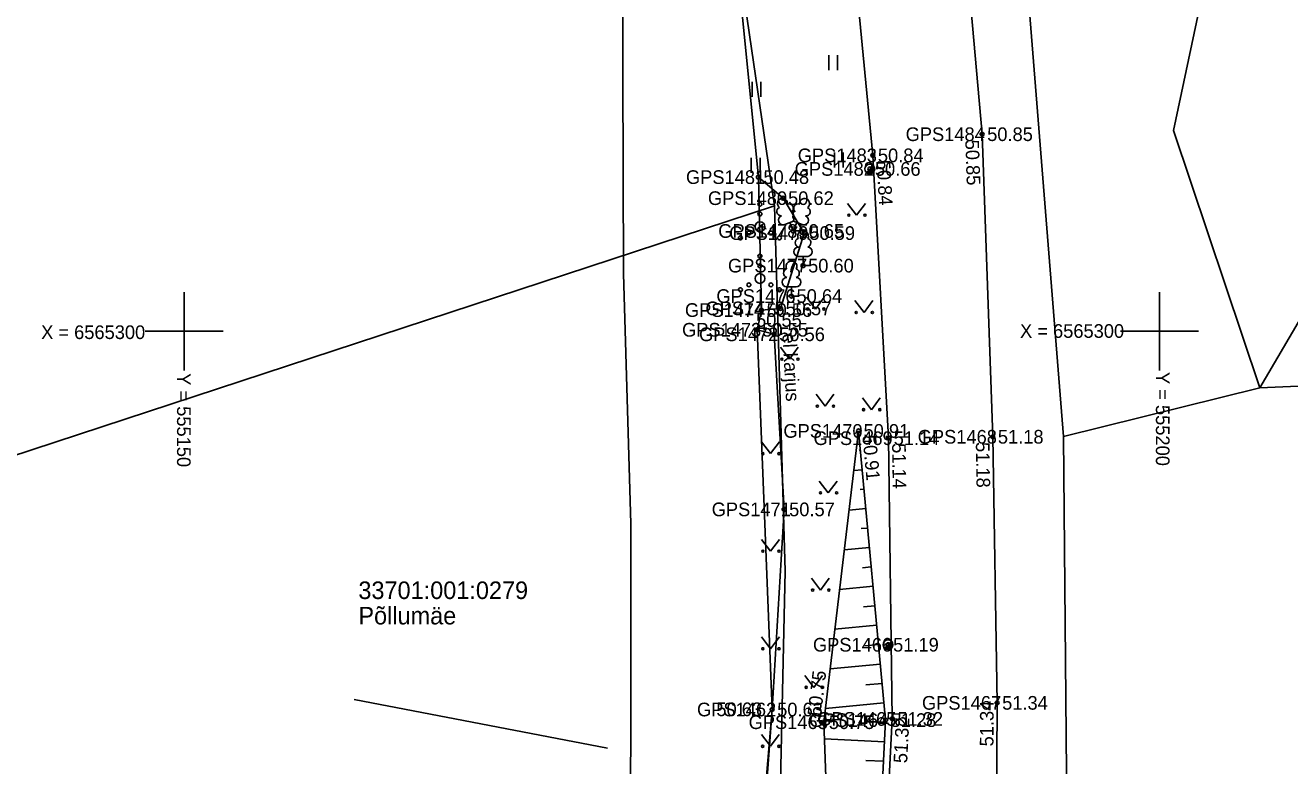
# Model space of a CAD drawing. Extents: x 551623 to 559850, y 6561220 to 6567135.
# Drawn here: x 555141.8 to 555206.7, y 6565277.7 to 6565315.7 of the extents above; entities that cross this region are included whole.
import ezdxf

# ---------------------------------------------------------------- set-up
doc = ezdxf.new("R2010")
doc.units = 0
for name, color, linetype in [('AED', 7, 'Continuous'), ('DTRASS', 7, 'Continuous'), ('HALJASTUS', 7, 'Continuous'), ('KORGUS-EH2000', 7, 'Continuous'), ('KPKAABEL', 7, 'Continuous'), ('MOOTKORG-EH2000', 7, 'Continuous'), ('MOOTMPUNKT', 7, 'Continuous'), ('MOOTNR', 7, 'Continuous'), ('MOOTPIIR', 7, 'Continuous'), ('PIIR', 7, 'Continuous'), ('POST', 7, 'Continuous'), ('PUU', 7, 'Continuous'), ('RELJEEF', 7, 'Continuous'), ('TEE', 7, 'Continuous'), ('VORK', 7, 'Continuous')]:
    doc.layers.add(name, color=color, linetype=linetype)

msp = doc.modelspace()

# ---------------------------------------------------------------- linework, layer by layer
at = {"layer": 'AED'}
msp.add_lwpolyline([(555179.37, 6565300.078), (555180.242, 6565299.846), (555180.75, 6565290.874), (555180.137, 6565280.616), (555178.982, 6565264.788), (555177.984, 6565255.288), (555177.306, 6565249.05), (555173.486, 6565227.422), (555169.733, 6565212.423), (555163.779, 6565189.534), (555156.086, 6565161.758), (555151.428, 6565143.905), (555146.995, 6565125.891), (555142.273, 6565107.514), (555136.767, 6565086.759), (555131.214, 6565064.984), (555128.386, 6565056.617), (555127.142, 6565056.522)], dxfattribs=at)
at = {"layer": 'DTRASS'}
msp.add_line((555171.693, 6565278.632), (555158.716, 6565281.137), dxfattribs=at)
at = {"layer": 'HALJASTUS'}
for p, q in [((555183.038, 6565314.153), (555183.038, 6565313.392)), ((555183.493, 6565314.153), (555183.493, 6565313.392)), ((555179.108, 6565312.784), (555179.108, 6565312.023)), ((555179.563, 6565312.784), (555179.563, 6565312.023)), ((555183.331, 6565309.162), (555183.331, 6565308.401)), ((555183.786, 6565309.162), (555183.786, 6565308.401)), ((555179.069, 6565308.891), (555179.069, 6565308.13)), ((555179.524, 6565308.891), (555179.524, 6565308.13)), ((555184.008, 6565306.559), (555184.471, 6565305.953)), ((555184.471, 6565305.953), (555184.917, 6565306.559)), ((555181.901, 6565301.748), (555182.364, 6565301.141)), ((555182.364, 6565301.141), (555182.81, 6565301.748)), ((555184.386, 6565301.574), (555184.85, 6565300.967)), ((555184.85, 6565300.967), (555185.295, 6565301.574)), ((555180.571, 6565299.18), (555181.034, 6565298.573)), ((555181.034, 6565298.573), (555181.48, 6565299.18)), ((555182.395, 6565296.772), (555182.858, 6565296.166)), ((555182.858, 6565296.166), (555183.304, 6565296.772)), ((555184.765, 6565296.588), (555185.228, 6565295.981)), ((555185.228, 6565295.981), (555185.674, 6565296.588)), ((555179.599, 6565294.336), (555180.062, 6565293.73)), ((555180.062, 6565293.73), (555180.508, 6565294.336)), ((555182.556, 6565292.327), (555183.019, 6565291.721)), ((555183.019, 6565291.721), (555183.465, 6565292.327)), ((555179.599, 6565289.336), (555180.062, 6565288.73)), ((555180.062, 6565288.73), (555180.508, 6565289.336)), ((555182.156, 6565287.343), (555182.62, 6565286.737)), ((555182.62, 6565286.737), (555183.065, 6565287.343)), ((555179.599, 6565284.336), (555180.062, 6565283.73)), ((555180.062, 6565283.73), (555180.508, 6565284.336)), ((555181.818, 6565282.356), (555182.281, 6565281.749)), ((555182.281, 6565281.749), (555182.727, 6565282.356)), ((555179.589, 6565279.337), (555180.053, 6565278.73)), ((555180.053, 6565278.73), (555180.498, 6565279.337))]:
    msp.add_line(p, q, dxfattribs=at)
msp.add_lwpolyline([(555179.431, 6565307.904), (555180.696, 6565306.825), (555181.786, 6565305.035), (555180.57, 6565301.175), (555179.588, 6565301.089)], dxfattribs=at)
for centre, radius in [((555179.511, 6565306.513), 0.1), ((555179.511, 6565306.013), 0.1), ((555184.07, 6565305.953), 0.055), ((555184.899, 6565305.953), 0.055), ((555179.511, 6565305.363), 0.25), ((555178.511, 6565304.788), 0.1), ((555178.946, 6565305.038), 0.1), ((555180.076, 6565305.038), 0.1), ((555180.511, 6565304.788), 0.1), ((555179.511, 6565303.857), 0.1), ((555179.511, 6565303.357), 0.1), ((555179.511, 6565302.707), 0.25), ((555178.511, 6565302.132), 0.1), ((555178.946, 6565302.382), 0.1), ((555180.076, 6565302.382), 0.1), ((555180.511, 6565302.132), 0.1), ((555181.963, 6565301.141), 0.055), ((555182.792, 6565301.141), 0.055), ((555184.449, 6565300.967), 0.055), ((555185.277, 6565300.967), 0.055), ((555180.633, 6565298.573), 0.055), ((555181.462, 6565298.573), 0.055), ((555182.457, 6565296.166), 0.055), ((555183.286, 6565296.166), 0.055), ((555184.827, 6565295.981), 0.055), ((555185.656, 6565295.981), 0.055), ((555179.661, 6565293.73), 0.055), ((555180.49, 6565293.73), 0.055), ((555182.618, 6565291.721), 0.055), ((555183.447, 6565291.721), 0.055), ((555179.661, 6565288.73), 0.055), ((555180.49, 6565288.73), 0.055), ((555182.219, 6565286.737), 0.055), ((555183.047, 6565286.737), 0.055), ((555179.661, 6565283.73), 0.055), ((555180.49, 6565283.73), 0.055), ((555181.88, 6565281.749), 0.055), ((555182.709, 6565281.749), 0.055), ((555179.652, 6565278.73), 0.055), ((555180.48, 6565278.73), 0.055)]:
    msp.add_circle(centre, radius, dxfattribs=at)
at = {"layer": 'KORGUS-EH2000'}
for centre in [(555190.904, 6565310.102), (555185.301, 6565309.018), (555179.431, 6565307.904), (555179.37, 6565300.078), (555184.566, 6565294.895), (555186.111, 6565294.522), (555191.452, 6565294.595), (555180.75, 6565290.874), (555180.137, 6565280.616), (555191.671, 6565280.957), (555182.784, 6565279.965), (555186.299, 6565280.132)]:
    msp.add_circle(centre, 0.1, dxfattribs=at)
at = {"layer": 'KPKAABEL'}
msp.add_lwpolyline([(555166.139, 6565359.889), (555169.783, 6565348.422), (555171.572, 6565337.25), (555172.523, 6565325.522), (555172.476, 6565313.268), (555172.511, 6565302.969), (555172.901, 6565290.135), (555172.887, 6565279.431), (555172.817, 6565266.938), (555172.536, 6565254.014), (555171.281, 6565241.464), (555170.488, 6565231.192), (555168.866, 6565217.1), (555167.048, 6565204.461), (555164.351, 6565191.399), (555161.107, 6565179.306), (555157.628, 6565168.142), (555155.008, 6565156.873), (555154.465, 6565156.331), (555152.85, 6565155.986), (555149.5, 6565156.323)], dxfattribs=at)
at = {"layer": 'MOOTMPUNKT'}
for centre in [(555190.904, 6565310.102), (555185.301, 6565309.018), (555179.431, 6565307.904), (555185.147, 6565308.323), (555180.696, 6565306.825), (555181.225, 6565305.142), (555181.786, 6565305.035), (555181.723, 6565303.366), (555181.129, 6565301.807), (555179.588, 6565301.089), (555180.57, 6565301.175), (555179.37, 6565300.078), (555180.242, 6565299.846), (555184.566, 6565294.895), (555186.111, 6565294.522), (555191.452, 6565294.595), (555180.75, 6565290.874), (555186.08, 6565283.936), (555180.137, 6565280.616), (555191.671, 6565280.957), (555182.784, 6565279.965), (555185.953, 6565280.072), (555186.299, 6565280.132)]:
    msp.add_circle(centre, 0.1, dxfattribs=at)
at = {"layer": 'MOOTPIIR'}
for points in [[(555159.402, 6565375.941), (555168.348, 6565355.185), (555172.166, 6565344.528), (555174.522, 6565333.321), (555178.521, 6565317.128), (555179.431, 6565307.904), (555179.588, 6565301.089), (555179.37, 6565300.078), (555180.137, 6565280.616), (555177.984, 6565255.288), (555173.486, 6565227.422), (555163.779, 6565189.534), (555156.086, 6565161.758), (555151.428, 6565143.905), (555146.995, 6565125.891), (555142.273, 6565107.514), (555136.767, 6565086.759)], [(555187.911, 6565235.651), (555189.563, 6565248.443), (555190.146, 6565254.361), (555203.09, 6565255.853), (555202.971, 6565269.493), (555195.911, 6565270.7), (555191.617, 6565272.16), (555191.671, 6565280.957), (555191.452, 6565294.595), (555190.904, 6565310.102), (555189.89, 6565321.445), (555187.257, 6565336.603), (555183.958, 6565348.1), (555179.78, 6565359.387)]]:
    msp.add_lwpolyline(points, dxfattribs=at)
at = {"layer": 'PIIR'}
for points in [[(555153.01, 6565448.47), (555161.15, 6565451.45), (555173.66, 6565456.03), (555207.29, 6565506.14), (555287.77, 6565518.56), (555302.6, 6565539.71), (555343.14, 6565512.46), (555319.44, 6565481.04), (555323.07, 6565461.26), (555312.9, 6565433.84), (555316.84, 6565372.52), (555318.72, 6565342.57), (555320.51, 6565314.61), (555303.13, 6565302.54), (555208.78, 6565303.3), (555205.15, 6565297.11), (555200.72, 6565310.3), (555206.9, 6565339.44), (555221.23, 6565376.06), (555216.83, 6565392.35), (555207.22, 6565406.57)], [(555205.15, 6565297.11), (555208.78, 6565303.3), (555303.13, 6565302.54), (555320.51, 6565314.61), (555349.21, 6565267.88), (555392.88, 6565265.99), (555385.6, 6565231.48), (555363.7, 6565126.34), (555363.12, 6565123.58), (555332.81, 6565116.31), (555303.59, 6565115.89), (555310.07, 6565124.47), (555315.73, 6565134.86), (555315.28, 6565149.09), (555289.11, 6565186.6), (555261.42, 6565218.27), (555255.75, 6565226.79), (555254.61, 6565228.5), (555256.63, 6565245.54), (555293.54, 6565286.23), (555292.52, 6565297.57), (555275.38, 6565300.17)], [(554962.55, 6565234.93), (555180.26, 6565306.43), (555180.8, 6565287.7), (555180.41, 6565269.99), (555179.22, 6565254.85), (555176.93, 6565240.09), (555172.7, 6565220.76), (555117.14, 6565008.97), (555108.27, 6564991.27)]]:
    msp.add_lwpolyline(points, close=True, dxfattribs=at)
for points in [[(555166.64, 6565360.5), (555172.72, 6565345.23), (555176.49, 6565331.05), (555178.11, 6565321.18), (555180.26, 6565306.43), (554962.55, 6565234.93), (554787.34, 6565177.48), (554783.59, 6565176.76), (554759.9, 6565289.12), (554708.97, 6565534.83)], [(555171.91, 6565394.64), (555191.35, 6565341.19), (555195.08, 6565294.61), (555195.28, 6565271.63), (555191.64, 6565237.48), (555173.84, 6565168.77), (555173.21, 6565166.35), (555172.58, 6565163.93), (555140.74, 6565041.04), (555133.32, 6565012.53), (555119.68, 6564972.95), (555107.79, 6564965.53), (555093.78, 6564958.98), (555080.97, 6564954.71), (555007.97, 6564939.78), (554928.66, 6564923.99)], [(554924.73, 6564941.05), (555076.32, 6564971.61), (555087.28, 6564975.26), (555098.22, 6564980.37), (555106.03, 6564987.06), (555108.27, 6564991.27), (555117.14, 6565008.97), (555172.7, 6565220.76), (555176.93, 6565240.09), (555179.22, 6565254.85), (555180.41, 6565269.99), (555180.8, 6565287.7), (555180.26, 6565306.43), (555178.11, 6565321.18), (555176.49, 6565331.05), (555172.72, 6565345.23), (555166.64, 6565360.5)], [(555288.85, 6565092.31), (555275.41, 6565088.83), (555273.15, 6565087.34), (555239.11, 6565139), (555231.12, 6565150.64), (555225.89, 6565157.13), (555173.21, 6565166.35), (555173.84, 6565168.77), (555191.64, 6565237.48), (555195.28, 6565271.63), (555195.08, 6565294.61), (555205.15, 6565297.11), (555275.38, 6565300.17), (555292.52, 6565297.57)]]:
    msp.add_lwpolyline(points, dxfattribs=at)
at = {"layer": 'POST'}
for p, q in [((555184.97, 6565308.147), (555185.323, 6565308.5)), ((555185.903, 6565283.76), (555186.257, 6565284.113))]:
    msp.add_line(p, q, dxfattribs=at)
for centre in [(555185.147, 6565308.323), (555186.08, 6565283.936)]:
    msp.add_circle(centre, 0.25, dxfattribs=at)
for centre, radius, start, end in [((555185.147, 6565308.323), 0.225, 224.85406, 45.03563), ((555185.147, 6565308.323), 0.2, 224.84272, 45.04698), ((555185.147, 6565308.323), 0.175, 224.82813, 45.06157), ((555185.147, 6565308.323), 0.15, 224.80867, 45.08103), ((555185.147, 6565308.323), 0.125, 224.78144, 45.10826), ((555185.147, 6565308.323), 0.1, 224.74058, 45.14911), ((555185.147, 6565308.323), 0.075, 224.67249, 45.2172), ((555185.147, 6565308.323), 0.05, 224.53632, 45.35338), ((555185.147, 6565308.323), 0.025, 224.12776, 45.76193), ((555186.08, 6565283.936), 0.225, 224.85406, 45.03563), ((555186.08, 6565283.936), 0.2, 224.84272, 45.04698), ((555186.08, 6565283.936), 0.175, 224.82813, 45.06157), ((555186.08, 6565283.936), 0.15, 224.80867, 45.08103), ((555186.08, 6565283.936), 0.125, 224.78144, 45.10826), ((555186.08, 6565283.936), 0.1, 224.74058, 45.14911), ((555186.08, 6565283.936), 0.075, 224.67249, 45.2172), ((555186.08, 6565283.936), 0.05, 224.53632, 45.35338), ((555186.08, 6565283.936), 0.025, 224.12776, 45.76193)]:
    msp.add_arc(centre, radius, start, end, dxfattribs=at)
at = {"layer": 'PUU'}
for p, q in [((555180.785, 6565305.477), (555181.23, 6565305.652)), ((555181.225, 6565305.142), (555181.05, 6565305.582)), ((555181.225, 6565305.142), (555181.405, 6565305.582)), ((555181.23, 6565305.652), (555181.67, 6565305.472)), ((555181.605, 6565305.142), (555181.225, 6565305.142)), ((555181.963, 6565303.841), (555181.483, 6565303.841)), ((555181.723, 6565303.366), (555181.723, 6565303.841)), ((555182.103, 6565303.366), (555181.723, 6565303.366)), ((555181.369, 6565302.282), (555180.889, 6565302.282)), ((555181.129, 6565301.807), (555181.129, 6565302.282)), ((555181.509, 6565301.807), (555181.129, 6565301.807))]:
    msp.add_line(p, q, dxfattribs=at)
msp.add_lwpolyline([(555181.23, 6565306.147), (555181.21, 6565306.072), (555181.21, 6565306.052), (555181.22, 6565306.022), (555181.24, 6565305.987), (555181.245, 6565305.967), (555181.23, 6565305.932), (555181.205, 6565305.882), (555181.2, 6565305.857), (555181.205, 6565305.842), (555181.215, 6565305.812), (555181.25, 6565305.752), (555181.255, 6565305.732), (555181.25, 6565305.712), (555181.235, 6565305.677), (555181.23, 6565305.652)], dxfattribs=at)
for centre, radius, start, end in [((555180.668, 6565306.556), 0.256, 111.50269, 232.51731), ((555180.668, 6565306.556), 0.256, 350.48556, 111.50017), ((555181.002, 6565306.306), 0.224, 308.50412, 111.57247), ((555181.466, 6565306.301), 0.225, 67.7016, 230.51262), ((555181.804, 6565306.547), 0.256, 67.6168, 188.63142), ((555181.804, 6565306.547), 0.256, 306.59966, 67.61428), ((555180.594, 6565306.145), 0.224, 111.43041, 274.49868), ((555180.699, 6565305.7), 0.237, 111.50143, 291.50036), ((555181.229, 6565305.909), 0.237, 66.76552, 111.50149), ((555181.76, 6565305.692), 0.237, 247.61661, 67.61554), ((555181.871, 6565306.135), 0.224, 264.6183, 67.68657), ((555181.553, 6565304.539), 0.233, 109.02174, 253.14154), ((555181.723, 6565304.886), 0.277, 332.5799, 207.4201), ((555181.893, 6565304.539), 0.233, 286.85082, 70.98591), ((555181.486, 6565304.079), 0.238, 90.0016, 269.3953), ((555181.961, 6565304.079), 0.238, 270.6047, 89.9984), ((555181.129, 6565303.327), 0.277, 332.5799, 207.4201), ((555180.892, 6565302.52), 0.238, 90.0016, 269.3953), ((555180.959, 6565302.98), 0.233, 109.02174, 253.14154), ((555181.299, 6565302.98), 0.233, 286.85082, 70.98591), ((555181.367, 6565302.52), 0.238, 270.6047, 89.9984)]:
    msp.add_arc(centre, radius, start, end, dxfattribs=at)
at = {"layer": 'RELJEEF'}
for p, q in [((555184.659, 6565293.9), (555184.594, 6565293.894)), ((555184.752, 6565292.904), (555184.323, 6565292.864)), ((555184.845, 6565291.908), (555184.652, 6565291.89)), ((555184.938, 6565290.913), (555184.081, 6565290.833)), ((555185.031, 6565289.917), (555184.71, 6565289.887)), ((555185.125, 6565288.922), (555183.838, 6565288.801)), ((555185.218, 6565287.926), (555184.768, 6565287.884)), ((555185.311, 6565286.93), (555183.596, 6565286.77)), ((555185.404, 6565285.935), (555184.825, 6565285.88)), ((555185.497, 6565284.939), (555183.353, 6565284.738)), ((555185.591, 6565283.943), (555184.883, 6565283.877)), ((555185.684, 6565282.948), (555183.111, 6565282.707)), ((555185.777, 6565281.952), (555184.941, 6565281.874)), ((555185.87, 6565280.956), (555182.868, 6565280.675)), ((555185.947, 6565279.96), (555185.004, 6565280.007)), ((555185.898, 6565278.962), (555182.815, 6565279.114)), ((555185.848, 6565277.963), (555184.949, 6565278.007))]:
    msp.add_line(p, q, dxfattribs=at)
for points in [[(555184.566, 6565294.895), (555185.953, 6565280.072), (555185.143, 6565263.746), (555184.046, 6565254.819), (555183.226, 6565249.112), (555179.005, 6565228.311), (555174.467, 6565210.622), (555168.444, 6565187.982), (555160.102, 6565161.063), (555157.57, 6565157.837)], [(555184.566, 6565294.895), (555182.784, 6565279.965), (555183.347, 6565264.524), (555181.678, 6565255.565), (555181.412, 6565249.474), (555177.118, 6565228.691), (555172.906, 6565211.208), (555166.985, 6565188.606), (555158.553, 6565161.251), (555157.57, 6565157.837)]]:
    msp.add_lwpolyline(points, dxfattribs=at)
at = {"layer": 'TEE'}
for points in [[(555165.93, 6565378.047), (555174.733, 6565357.312), (555178.536, 6565346.409), (555181.58, 6565335.07), (555184.177, 6565320.727), (555185.301, 6565309.018), (555186.111, 6565294.522), (555186.299, 6565280.132), (555185.431, 6565263.333), (555184.399, 6565254.7), (555183.594, 6565248.995), (555179.697, 6565227.862), (555175.388, 6565210.507), (555169.433, 6565187.479), (555162.32, 6565160.507), (555157.772, 6565142.96), (555152.674, 6565123.751), (555148.003, 6565106.069), (555142.307, 6565084.705)], [(555190.709, 6565248.513), (555189.563, 6565248.443), (555190.146, 6565254.361), (555191.039, 6565262.566), (555191.617, 6565272.16), (555191.671, 6565280.957), (555191.452, 6565294.595), (555190.904, 6565310.102), (555189.89, 6565321.445), (555187.257, 6565336.603), (555183.958, 6565348.1), (555179.78, 6565359.387)]]:
    msp.add_lwpolyline(points, dxfattribs=at)
at = {"layer": 'VORK'}
for p, q in [((555150, 6565302), (555150, 6565298)), ((555200, 6565302), (555200, 6565298)), ((555148, 6565300), (555152, 6565300)), ((555198, 6565300), (555202, 6565300))]:
    msp.add_line(p, q, dxfattribs=at)

# ---------------------------------------------------------------- texts
at = {"layer": 'AED'}
msp.add_text('el karjus', height=0.7, rotation=273.19709, dxfattribs=at).set_placement((555180.661, 6565299.869))
at = {"layer": 'KORGUS-EH2000'}
for s, rotation, p in [(' 50.85', 272.02577, (555190.029, 6565310.071)), (' 50.84', 273.19739, (555185.476, 6565309.028)), (' 50.91', 275.34627, (555184.74, 6565294.912)), (' 51.14', 270.7477, (555186.286, 6565294.524)), (' 51.18', 270.91705, (555190.577, 6565294.581)), (' 50.75', 83.19312, (555182.61, 6565279.986)), (' 51.34', 89.65089, (555191.484, 6565278.464)), (' 51.32', 87.04117, (555187.045, 6565277.593))]:
    msp.add_text(s, height=0.7, rotation=rotation, dxfattribs=at).set_placement(p)
for s, p in [(' 50.48', (555179.431, 6565307.554)), (' 50.55', (555179.054, 6565300.23)), (' 50.57', (555180.75, 6565290.524)), (' 50.63', (555177.02, 6565280.277))]:
    msp.add_text(s, height=0.7, dxfattribs=at).set_placement(p)
at = {"layer": 'MOOTKORG-EH2000'}
for s, p in [(' 50.85', (555190.904, 6565309.752)), (' 50.84', (555185.301, 6565308.668)), (' 50.66', (555185.147, 6565307.973)), (' 50.48', (555179.431, 6565307.554)), (' 50.62', (555180.696, 6565306.475)), (' 50.65', (555181.225, 6565304.792)), (' 50.59', (555181.786, 6565304.685)), (' 50.60', (555181.723, 6565303.016)), (' 50.64', (555181.129, 6565301.457)), (' 50.56', (555179.588, 6565300.739)), (' 50.57', (555180.57, 6565300.825)), (' 50.55', (555179.37, 6565299.728)), (' 50.56', (555180.242, 6565299.496)), (' 50.91', (555184.566, 6565294.545)), (' 51.14', (555186.111, 6565294.172)), (' 51.18', (555191.452, 6565294.245)), (' 50.57', (555180.75, 6565290.524)), (' 51.19', (555186.08, 6565283.586)), (' 51.34', (555191.671, 6565280.607)), (' 50.63', (555180.137, 6565280.266)), (' 50.75', (555182.784, 6565279.615)), (' 51.28', (555185.953, 6565279.722)), (' 51.32', (555186.299, 6565279.782))]:
    msp.add_text(s, height=0.7, dxfattribs=at).set_placement(p)
at = {"layer": 'MOOTNR'}
for s, p in [('GPS1484 ', (555186.984, 6565309.752)), ('GPS1483 ', (555181.452, 6565308.668)), ('GPS1482 ', (555181.297, 6565307.973)), ('GPS1481 ', (555175.722, 6565307.554)), ('GPS1480 ', (555176.847, 6565306.475)), ('GPS1478 ', (555177.375, 6565304.792)), ('GPS1479 ', (555177.937, 6565304.685)), ('GPS1477 ', (555177.874, 6565303.016)), ('GPS1476 ', (555177.28, 6565301.457)), ('GPS1474 ', (555175.668, 6565300.739)), ('GPS1475 ', (555176.72, 6565300.825)), ('GPS1473 ', (555175.52, 6565299.728)), ('GPS1472 ', (555176.392, 6565299.496)), ('GPS1470 ', (555180.716, 6565294.545)), ('GPS1469 ', (555182.261, 6565294.172)), ('GPS1468 ', (555187.603, 6565294.245)), ('GPS1471 ', (555177.04, 6565290.524)), ('GPS1466 ', (555182.231, 6565283.586)), ('GPS1467 ', (555187.821, 6565280.607)), ('GPS1462 ', (555176.287, 6565280.266)), ('GPS1463 ', (555178.934, 6565279.615)), ('GPS1464 ', (555182.033, 6565279.722)), ('GPS1465 ', (555182.449, 6565279.782))]:
    msp.add_text(s, height=0.7, dxfattribs=at).set_placement(p)
at = {"layer": 'PIIR'}
for s, p in [('33701:001:0279', (555158.926, 6565286.278)), ('Põllumäe', (555158.926, 6565284.978))]:
    msp.add_text(s, height=0.9, dxfattribs=at).set_placement(p)
at = {"layer": 'VORK'}
for p in [(555142.661, 6565299.604), (555192.849, 6565299.666)]:
    msp.add_text('X = 6565300', height=0.7, dxfattribs=at).set_placement(p)
for s, p in [('Y = 555150 ', (555149.626, 6565297.854)), ('Y = 555200 ', (555199.813, 6565297.916))]:
    msp.add_text(s, height=0.7, rotation=270, dxfattribs=at).set_placement(p)

doc.saveas('drawing.dxf')
